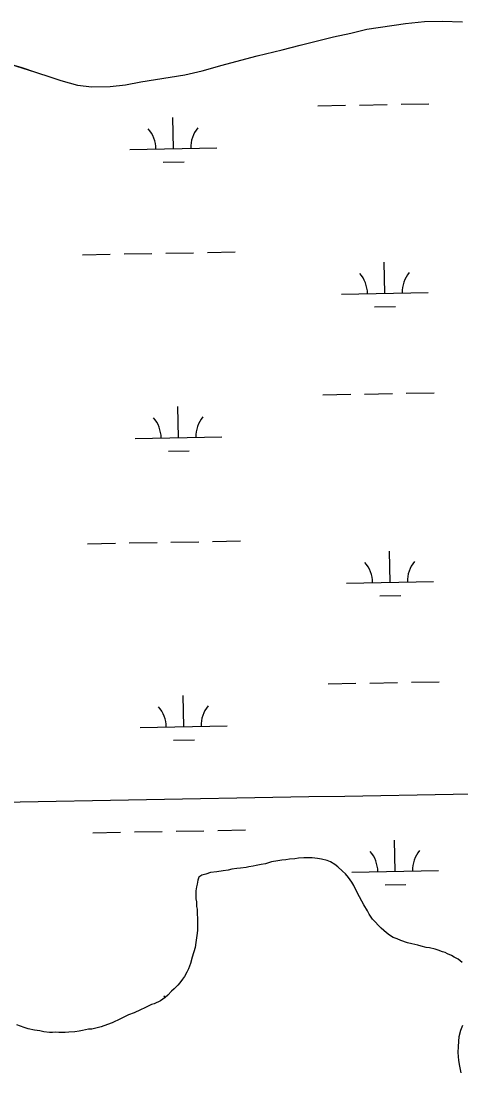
# Model space of a CAD drawing. Extents: x 3914892 to 3953151, y 242587 to 268572.
# Drawn here: x 3920480 to 3920987, y 259855 to 261066 of the extents above; entities that cross this region are included whole.
import ezdxf

# ---------------------------------------------------------------- set-up
doc = ezdxf.new("R2010")
doc.units = 0
for name, color, linetype in [('V-GRID-MAJR', 7, 'Continuous'), ('V-TOPO-SHOR', 7, 'Continuous'), ('V-WETL-SWMP', 7, 'Continuous')]:
    doc.layers.add(name, color=color, linetype=linetype)

msp = doc.modelspace()

# ---------------------------------------------------------------- linework, layer by layer
at = {"layer": 'V-GRID-MAJR'}
msp.add_spline([(3918942.3880000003, 260140.297), (3924259.416, 260233.496), (3929576.431, 260327.467), (3934893.433, 260422.212), (3940210.42, 260517.73), (3945527.394, 260614.022), (3950844.353, 260711.087), (3950844.3540000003, 260711.087)], degree=3, dxfattribs=at)
at = {"layer": 'V-TOPO-SHOR'}
msp.add_lwpolyline([(3920466.552, 261016.448), (3920481.058, 261011.973), (3920496.883, 261006.95500000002), (3920514.789, 261000.844), (3920526.282, 260997.076), (3920545.298, 260991.91700000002), (3920562.018, 260989.91400000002), (3920582.83, 260990.219), (3920600.426, 260992.16700000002), (3920618.379, 260995.61800000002), (3920669.079, 261003.678), (3920688.8850000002, 261008.47100000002), (3920711.856, 261014.998), (3920733.335, 261020.753), (3920752.017, 261025.529), (3920780.796, 261032.328), (3920801.532, 261037.696), (3920821.522, 261042.679), (3920840.208, 261047.266), (3920859.8340000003, 261051.682), (3920878.518, 261056.269), (3920923.0500000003, 261062.927), (3920944.961, 261064.93600000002), (3920965.204, 261065.61000000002), (3920988.469, 261064.828)], dxfattribs=at)
at = {"layer": 'V-WETL-SWMP'}
for p, q in [((3920821.89649229, 260968.0925631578), (3920853.89137181, 260968.66500050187)), ((3920869.888811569, 260968.9512191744), (3920901.8836910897, 260969.52365651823)), ((3920917.8811308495, 260969.8098751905), (3920949.8760103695, 260970.38231253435)), ((3920655.689795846, 260918.68144039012), (3920655.045803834, 260954.6756798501)), ((3920605.6977965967, 260917.7870070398), (3920705.6817950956, 260919.57587373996)), ((3920643.9677560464, 260903.03824557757), (3920667.963915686, 260903.46757358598)), ((3920551.0108026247, 260796.71835681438), (3920583.0056821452, 260797.29079415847)), ((3920599.003121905, 260797.5770128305), (3920630.998001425, 260798.14945017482)), ((3920646.9954411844, 260798.43566884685), (3920678.9903207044, 260799.00810619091)), ((3920694.987760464, 260799.2943248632), (3920726.982639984, 260799.86676220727)), ((3920899.178933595, 260752.19749656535), (3920898.5349415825, 260788.1917360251)), ((3920849.186934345, 260751.30306321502), (3920949.1709328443, 260753.09192991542)), ((3920887.456893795, 260736.55430175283), (3920911.4530534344, 260736.98362976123)), ((3920875.8399238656, 260636.32945216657), (3920907.834803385, 260636.9018895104)), ((3920923.832243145, 260637.1881081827), (3920955.827122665, 260637.76054552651)), ((3920827.847604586, 260635.47079614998), (3920859.8424841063, 260636.04323349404)), ((3920661.6409081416, 260586.0596733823), (3920660.9969161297, 260622.05391284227)), ((3920611.648908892, 260585.16524003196), (3920711.6329073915, 260586.95410673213)), ((3920649.9188683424, 260570.41647856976), (3920673.9150279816, 260570.84580657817)), ((3920700.9388727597, 260466.67255785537), (3920732.9337522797, 260467.24499519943)), ((3920556.9619149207, 260464.09658980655), (3920588.9567944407, 260464.66902715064)), ((3920604.9542342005, 260464.95524582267), (3920636.9491137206, 260465.527683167)), ((3920652.9465534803, 260465.81390183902), (3920684.9414330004, 260466.3863391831)), ((3920905.1300458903, 260419.57572955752), (3920904.486053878, 260455.56996901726)), ((3920855.1380466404, 260418.68129620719), (3920955.1220451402, 260420.47016290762)), ((3920893.408006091, 260403.932534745), (3920917.4041657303, 260404.3618627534)), ((3920833.798716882, 260302.84902914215), (3920865.793596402, 260303.4214664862)), ((3920881.7910361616, 260303.70768515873), (3920913.785915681, 260304.28012250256)), ((3920929.783355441, 260304.56634117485), (3920961.7782349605, 260305.13877851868)), ((3920667.592020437, 260253.43790637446), (3920666.948028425, 260289.43214583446)), ((3920617.6000211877, 260252.54347302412), (3920717.584019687, 260254.33233972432)), ((3920655.8699806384, 260237.79471156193), (3920679.866140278, 260238.22403957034)), ((3920562.913027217, 260131.47482279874), (3920594.9079067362, 260132.0472601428)), ((3920610.9053464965, 260132.33347881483), (3920642.900226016, 260132.90591615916)), ((3920658.8976657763, 260133.1921348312), (3920690.892545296, 260133.76457217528)), ((3920706.889985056, 260134.05079084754), (3920738.8848645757, 260134.62322819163)), ((3920911.081158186, 260086.95396254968), (3920910.437166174, 260122.94820200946)), ((3920861.0891589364, 260086.05952919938), (3920961.0731574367, 260087.84839589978)), ((3920899.3591183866, 260071.31076773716), (3920923.355278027, 260071.74009574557))]:
    msp.add_line(p, q, dxfattribs=at)
for points in [[(3920466.5530000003, 261016.44700000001), (3920496.884, 261006.95500000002), (3920514.789, 261000.843), (3920526.2830000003, 260997.075), (3920545.299, 260991.91700000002), (3920562.018, 260989.913), (3920582.829, 260990.219), (3920600.427, 260992.166), (3920618.379, 260995.61800000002), (3920669.079, 261003.679), (3920688.886, 261008.47100000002), (3920711.855, 261014.998), (3920733.335, 261020.752), (3920752.017, 261025.528), (3920780.796, 261032.328), (3920801.532, 261037.696), (3920840.208, 261047.267), (3920859.833, 261051.682), (3920878.518, 261056.27000000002), (3920923.0500000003, 261062.927), (3920944.961, 261064.937), (3920965.203, 261065.61000000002), (3920988.468, 261064.828)], [(3920988.102, 259982.138), (3920983.5470000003, 259985.821), (3920979.009, 259988.38), (3920975.9820000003, 259990.21), (3920971.454, 259992.019), (3920968.808, 259993.48), (3920965.416, 259994.555), (3920960.514, 259996.358), (3920957.123, 259997.43300000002), (3920950.7260000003, 259998.839), (3920946.591, 259999.528), (3920940.944, 260000.945), (3920937.1780000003, 260002.015), (3920930.406, 260003.416), (3920925.1350000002, 260004.83800000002), (3920917.597, 260007.352), (3920913.4450000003, 260009.166), (3920908.917, 260010.975), (3920904.379, 260013.533), (3920900.966, 260016.108), (3920894.884, 260021.64500000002), (3920884.98, 260032), (3920881.147, 260037.56900000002), (3920879.2120000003, 260041.666), (3920874.988, 260048.355), (3920872.6720000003, 260052.821), (3920869.975, 260057.657), (3920866.501, 260064.35700000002), (3920863.407, 260070.687), (3920861.102, 260074.404), (3920857.27, 260079.973), (3920853.8340000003, 260084.048), (3920850.41, 260087.373), (3920845.089, 260092.17), (3920841.6750000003, 260094.745), (3920836.751, 260098.048), (3920832.6040000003, 260099.487), (3920826.208, 260100.893), (3920821.6920000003, 260101.951), (3920815.681, 260102.613), (3920811.557, 260102.552), (3920805.932, 260102.469), (3920799.938, 260102.006), (3920795.444, 260101.565), (3920789.45, 260101.101), (3920785.3370000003, 260100.291), (3920780.468, 260099.844), (3920775.9790000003, 260099.028), (3920768.8710000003, 260097.798), (3920761.775, 260095.818), (3920756.9110000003, 260094.996), (3920750.9280000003, 260093.783), (3920747.565, 260092.984), (3920742.701, 260092.162), (3920739.338, 260091.362), (3920732.974, 260090.518), (3920728.85, 260090.458), (3920722.861, 260089.619), (3920718.753, 260088.434), (3920713.14, 260087.601), (3920705.657, 260086.36500000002), (3920698.544, 260085.511), (3920692.941, 260083.928)], [(3920692.941, 260083.928), (3920688.458, 260082.737), (3920685.117, 260080.437), (3920684.042, 260077.046), (3920682.989, 260072.155), (3920682.2830000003, 260069.144), (3920681.599, 260064.633), (3920681.66, 260060.509), (3920681.737, 260055.259), (3920682.162, 260051.89), (3920682.239, 260046.641), (3920683.0330000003, 260043.652), (3920683.127, 260037.278), (3920683.557, 260033.533), (3920683.662, 260026.409), (3920683.398, 260018.904), (3920682.731, 260013.269), (3920681.727, 260005.003), (3920680.685, 259999.362), (3920677.4760000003, 259988.063), (3920675.332, 259980.90600000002), (3920673.17, 259974.873), (3920671.3510000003, 259971.09600000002), (3920668.423, 259966.177), (3920666.223, 259962.769), (3920663.284, 259958.601), (3920660.698, 259955.937), (3920656.634, 259951.752), (3920653.673, 259949.083), (3920649.239, 259944.517), (3920646.278, 259941.848), (3920640.7090000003, 259938.016), (3920633.634, 259934.536), (3920630.646, 259933.742), (3920622.827, 259929.87600000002), (3920617.985, 259927.555), (3920610.5360000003, 259924.06900000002), (3920604.1950000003, 259921.726), (3920594.881, 259917.46300000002), (3920585.198, 259912.82), (3920579.9760000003, 259910.86800000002), (3920572.5160000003, 259908.132), (3920568.0330000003, 259906.941), (3920561.681, 259905.348), (3920557.931, 259905.29200000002), (3920551.204, 259903.693), (3920547.085, 259903.257), (3920542.221, 259902.43600000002), (3920535.477, 259901.961), (3920530.983, 259901.52000000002), (3920523.859, 259901.415), (3920520.4790000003, 259901.74000000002), (3920516.3540000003, 259901.679), (3920512.9790000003, 259901.63), (3920506.594, 259902.286), (3920502.078, 259903.344), (3920495.687, 259904.375), (3920488.54, 259905.77000000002), (3920484.019, 259907.204), (3920475.345, 259910.45200000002)], [(3920986.975, 259854.98), (3920985.359, 259862.833), (3920984.515, 259869.196), (3920983.627, 259878.559), (3920983.903, 259885.314), (3920984.1890000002, 259891.31900000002), (3920984.856, 259896.954), (3920986.626, 259904.106), (3920988.788, 259910.139)]]:
    msp.add_lwpolyline(points, dxfattribs=at)
for centre, radius, start, end in [((3920600.4472058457, 260918.16794510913), 35.24628790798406, 0.25317973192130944, 41.79683806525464), ((3920710.915398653, 260920.1443900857), 35.24628790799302, 140.25317672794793, 181.79683506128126), ((3920843.9363435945, 260751.68400128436), 35.24628790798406, 0.25317973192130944, 41.79683806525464), ((3920954.404536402, 260753.66044626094), 35.24628790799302, 140.25317672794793, 181.79683506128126), ((3920606.3983181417, 260585.5461781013), 35.24628790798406, 0.25317973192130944, 41.79683806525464), ((3920716.866510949, 260587.52262307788), 35.24628790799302, 140.25317672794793, 181.79683506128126), ((3920960.355648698, 260421.0386792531), 35.24628790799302, 140.25317672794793, 181.79683506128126), ((3920849.887455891, 260419.06223427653), 35.24628790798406, 0.25317973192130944, 41.79683806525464), ((3920612.349430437, 260252.92441109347), 35.24628790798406, 0.25317973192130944, 41.79683806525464), ((3920722.8176232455, 260254.90085607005), 35.24628790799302, 140.25317672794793, 181.79683506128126), ((3920855.838568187, 260086.44046726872), 35.24628790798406, 0.25317973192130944, 41.79683806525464), ((3920966.3067609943, 260088.41691224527), 35.24628790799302, 140.25317672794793, 181.79683506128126), ((3920618.300542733, 259920.3026440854), 35.24628790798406, 37.60548945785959, 41.79683806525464)]:
    msp.add_arc(centre, radius, start, end, dxfattribs=at)

doc.saveas('drawing.dxf')
